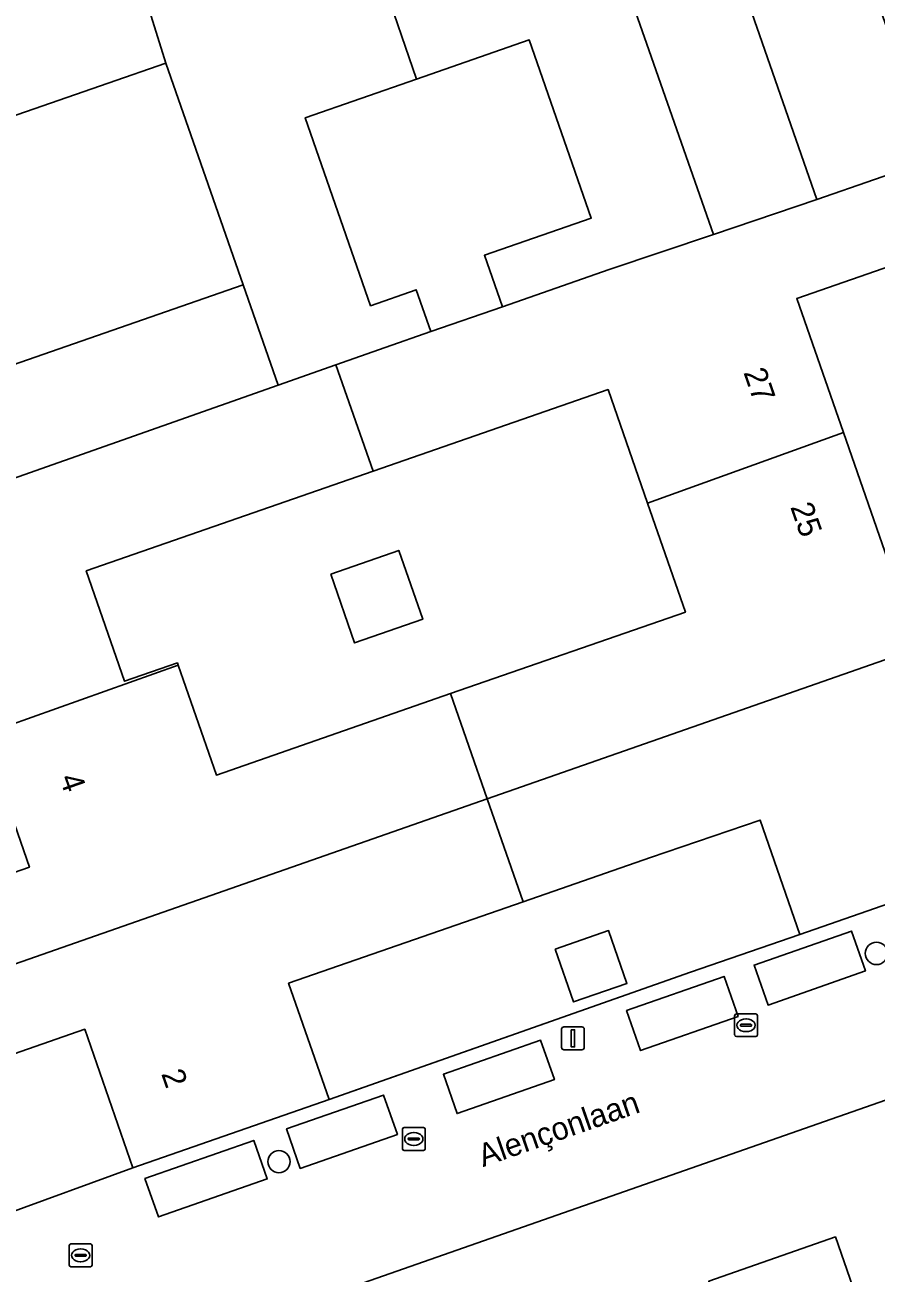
# Model space of a CAD drawing. Extents: x 158472 to 159562, y 388525 to 389606.
# Drawn here: x 158856.4 to 158893.7, y 389149.9 to 389204.6 of the extents above; entities that cross this region are included whole.
import ezdxf

# ---------------------------------------------------------------- set-up
doc = ezdxf.new("R2010")
doc.units = 0
for name, color, linetype in [('IMGEO_Boom', 7, 'Continuous'), ('IMGEO_Erf', 7, 'Continuous'), ('IMGEO_Kolk', 7, 'Continuous'), ('IMGEO_Lichtmast', 7, 'Continuous'), ('IMGEO_Muur', 7, 'Continuous'), ('IMGEO_Openbare_ruimte_label', 7, 'Continuous'), ('IMGEO_Pand', 7, 'Continuous'), ('IMGEO_Pand_nummerreeks', 7, 'Continuous'), ('IMGEO_Parkeervlak_open', 7, 'Continuous'), ('IMGEO_Rijbaan_lokaal_open', 7, 'Continuous')]:
    doc.layers.add(name, color=color, linetype=linetype)

msp = doc.modelspace()

# ---------------------------------------------------------------- linework, layer by layer
at = {"layer": 'IMGEO_Boom'}
for centre in [(158893.741, 389163.87), (158867.553, 389154.737)]:
    msp.add_circle(centre, 0.489, dxfattribs=at)
at = {"layer": 'IMGEO_Erf'}
for points in [[(158892.673, 389208.879), (158887.592, 389207.113), (158891.13, 389196.938), (158896.19, 389198.698)], [(158873.577, 389202.218), (158868.704, 389200.523), (158871.57, 389192.28), (158873.573, 389192.976), (158874.21, 389191.142), (158877.345, 389192.233), (158876.56, 389194.49), (158881.241, 389196.117), (158878.522, 389203.937)], [(158855.856, 389189.67), (158865.982, 389193.191), (158862.598, 389202.924), (158852.472, 389199.403), (158854.167, 389194.528)], [(158897.444, 389195.09), (158890.251, 389192.589), (158892.293, 389186.716), (158894.355, 389180.786), (158901.583, 389183.299)], [(158883.706, 389183.623), (158881.976, 389188.599), (158871.682, 389185.02), (158859.103, 389180.647), (158860.787, 389175.804), (158863.104, 389176.61), (158863.138, 389176.512), (158864.813, 389171.695), (158875.075, 389175.263), (158885.369, 389178.842)], [(158869.82, 389180.505), (158872.806, 389181.543), (158873.854, 389178.528), (158870.868, 389177.49)], [(158854.59, 389173.477), (158852.203, 389172.63), (158850.16, 389178.507), (158840.818, 389175.259), (158847.576, 389164.493), (158849.396, 389165.146), (158856.614, 389167.655), (158854.65, 389173.304)], [(158890.383, 389164.707), (158888.641, 389169.72), (158883.842, 389168.081), (158878.254, 389166.138), (158867.973, 389162.564), (158869.748, 389157.461), (158870.796, 389157.83), (158885.593, 389163.043)], [(158879.657, 389164.06), (158882, 389164.874), (158882.805, 389162.557), (158880.462, 389161.742)], [(158861.15, 389154.472), (158859.04, 389160.541), (158851.864, 389158.046), (158855.469, 389152.393)]]:
    msp.add_lwpolyline(points, close=True, dxfattribs=at)
for points in [[(158974.026, 389185.376), (158908.797, 389162.559), (158853.033, 389143.053)], [(158886.39, 389149.493), (158891.939, 389151.432), (158893.589, 389146.712)]]:
    msp.add_lwpolyline(points, dxfattribs=at)
at = {"layer": 'IMGEO_Kolk'}
for p, q in [((158887.526, 389160.294), (158887.526, 389161.146)), ((158887.601, 389161.22), (158888.453, 389161.22)), ((158888.014, 389161), (158888.039, 389161)), ((158888.527, 389161.146), (158888.527, 389160.294)), ((158887.785, 389160.714), (158887.785, 389160.726)), ((158888.223, 389160.677), (158887.825, 389160.677)), ((158887.828, 389160.763), (158888.226, 389160.763)), ((158888.037, 389160.44), (158888.012, 389160.44)), ((158888.269, 389160.726), (158888.269, 389160.714)), ((158888.453, 389160.22), (158887.601, 389160.22)), ((158872.963, 389155.305), (158872.963, 389156.157)), ((158873.038, 389156.231), (158873.89, 389156.231)), ((158873.451, 389156.011), (158873.476, 389156.011)), ((158873.964, 389156.157), (158873.964, 389155.305)), ((158873.222, 389155.725), (158873.222, 389155.737)), ((158873.66, 389155.688), (158873.262, 389155.688)), ((158873.265, 389155.774), (158873.663, 389155.774)), ((158873.474, 389155.451), (158873.449, 389155.451)), ((158873.706, 389155.737), (158873.706, 389155.725)), ((158873.89, 389155.231), (158873.038, 389155.231)), ((158858.36, 389150.201), (158858.36, 389151.053)), ((158858.435, 389151.127), (158859.287, 389151.127)), ((158859.361, 389151.053), (158859.361, 389150.201)), ((158858.619, 389150.621), (158858.619, 389150.633)), ((158859.057, 389150.584), (158858.659, 389150.584)), ((158858.662, 389150.67), (158859.06, 389150.67)), ((158858.848, 389150.907), (158858.873, 389150.907)), ((158859.103, 389150.633), (158859.103, 389150.621)), ((158859.287, 389150.127), (158858.435, 389150.127)), ((158858.871, 389150.347), (158858.846, 389150.347))]:
    msp.add_line(p, q, dxfattribs=at)
for points in [[(158887.526, 389160.294), (158887.526, 389161.146)], [(158887.601, 389161.22), (158888.453, 389161.22)], [(158888.527, 389161.146), (158888.527, 389160.294)], [(158888.453, 389160.22), (158887.601, 389160.22)], [(158872.963, 389155.305), (158872.963, 389156.157)], [(158873.038, 389156.231), (158873.89, 389156.231)], [(158873.964, 389156.157), (158873.964, 389155.305)], [(158873.89, 389155.231), (158873.038, 389155.231)], [(158858.36, 389150.201), (158858.36, 389151.053)], [(158858.435, 389151.127), (158859.287, 389151.127)], [(158859.361, 389151.053), (158859.361, 389150.201)], [(158859.287, 389150.127), (158858.435, 389150.127)]]:
    msp.add_lwpolyline(points, dxfattribs=at)
for centre, radius, start, end in [((158887.603, 389161.144), 0.0765, 91.552, 178.448), ((158887.603, 389161.144), 0.0765, 91.552, 178.448), ((158888.451, 389161.144), 0.0765, 1.552, 88.448), ((158888.451, 389161.144), 0.0765, 1.552, 88.448), ((158887.603, 389160.296), 0.0765, 181.552, 268.448), ((158887.603, 389160.296), 0.0765, 181.552, 268.448), ((158887.825, 389160.723), 0.0403, 85.8775, 175.7526), ((158887.822, 389160.713), 0.0366, 178.938, 274.7102), ((158888.226, 389160.72), 0.043, 264.8664, 352.4533), ((158888.23, 389160.725), 0.0386, 1.7309, 96.639), ((158888.451, 389160.296), 0.0765, 271.552, 358.448), ((158888.451, 389160.296), 0.0765, 271.552, 358.448), ((158873.04, 389156.155), 0.0765, 91.552, 178.448), ((158873.04, 389156.155), 0.0765, 91.552, 178.448), ((158873.888, 389156.155), 0.0765, 1.552, 88.448), ((158873.888, 389156.155), 0.0765, 1.552, 88.448), ((158873.262, 389155.734), 0.0403, 85.8775, 175.7526), ((158873.259, 389155.724), 0.0366, 178.938, 274.7102), ((158873.663, 389155.731), 0.043, 264.8664, 352.4533), ((158873.667, 389155.736), 0.0386, 1.7309, 96.639), ((158873.04, 389155.307), 0.0765, 181.552, 268.448), ((158873.04, 389155.307), 0.0765, 181.552, 268.448), ((158873.888, 389155.307), 0.0765, 271.552, 358.448), ((158873.888, 389155.307), 0.0765, 271.552, 358.448), ((158858.437, 389151.051), 0.0765, 91.552, 178.448), ((158858.437, 389151.051), 0.0765, 91.552, 178.448), ((158859.285, 389151.051), 0.0765, 1.552, 88.448), ((158859.285, 389151.051), 0.0765, 1.552, 88.448), ((158858.659, 389150.63), 0.0403, 85.8775, 175.7526), ((158858.656, 389150.62), 0.0366, 178.938, 274.7102), ((158859.06, 389150.627), 0.043, 264.8664, 352.4533), ((158859.064, 389150.632), 0.0386, 1.7309, 96.639), ((158858.437, 389150.203), 0.0765, 181.552, 268.448), ((158858.437, 389150.203), 0.0765, 181.552, 268.448), ((158859.285, 389150.203), 0.0765, 271.552, 358.448), ((158859.285, 389150.203), 0.0765, 271.552, 358.448)]:
    msp.add_arc(centre, radius, start, end, dxfattribs=at)
for centre, major_axis, ratio, start_param, end_param in [((158888.013, 389160.72), (-0.387, 0.002), 0.722429, 4.712389, 7.853982), ((158888.038, 389160.72), (-0.39, 0.002), 0.717154, 1.570796, 4.712389), ((158873.45, 389155.731), (-0.387, 0.002), 0.722429, 4.712389, 7.853982), ((158873.475, 389155.731), (-0.39, 0.002), 0.717154, 1.570796, 4.712389), ((158858.847, 389150.627), (-0.387, 0.002), 0.722429, 4.712389, 7.853982), ((158858.872, 389150.627), (-0.39, 0.002), 0.717154, 1.570796, 4.712389)]:
    msp.add_ellipse(centre, major_axis=major_axis, ratio=ratio, start_param=start_param, end_param=end_param, dxfattribs=at)
at = {"layer": 'IMGEO_Lichtmast'}
for p, q in [((158879.942, 389159.746), (158879.942, 389160.546)), ((158879.942, 389160.546), (158879.942, 389159.746)), ((158880.042, 389160.646), (158880.832, 389160.646)), ((158880.832, 389160.646), (158880.042, 389160.646)), ((158880.932, 389160.546), (158880.932, 389159.746)), ((158880.932, 389159.746), (158880.932, 389160.546)), ((158880.832, 389159.646), (158880.042, 389159.646)), ((158880.042, 389159.646), (158880.832, 389159.646))]:
    msp.add_line(p, q, dxfattribs=at)
msp.add_lwpolyline([(158880.362, 389160.521), (158880.512, 389160.521), (158880.512, 389159.771), (158880.362, 389159.771), (158880.362, 389160.521)], dxfattribs=at)
for centre, start, end in [((158880.042, 389160.546), 90, 180), ((158880.042, 389160.546), 90, 180), ((158880.832, 389160.546), 0, 90), ((158880.832, 389160.546), 360, 90), ((158880.042, 389159.746), 180, 270), ((158880.042, 389159.746), 180, 270), ((158880.832, 389159.746), 270, 0), ((158880.832, 389159.746), 270, 0)]:
    msp.add_arc(centre, 0.1, start, end, dxfattribs=at)
at = {"layer": 'IMGEO_Muur'}
msp.add_lwpolyline([(158869.748, 389157.461), (158885.593, 389163.043)], dxfattribs=at)
at = {"layer": 'IMGEO_Pand'}
for points in [[(158886.605, 389195.408), (158891.13, 389196.938), (158887.592, 389207.113), (158892.673, 389208.879), (158889.681, 389217.484), (158883.648, 389215.386), (158881.139, 389222.601), (158877.525, 389221.345)], [(158877.525, 389221.345), (158874.023, 389220.127), (158876.543, 389212.878), (158870.635, 389210.824), (158873.577, 389202.218), (158878.522, 389203.937), (158881.241, 389196.117), (158876.56, 389194.49), (158877.345, 389192.233), (158882.026, 389193.86), (158886.605, 389195.408)], [(158870.635, 389210.824), (158864.747, 389208.777), (158862.242, 389215.981), (158858.647, 389214.731), (158859.565, 389212.09), (158861.156, 389207.528), (158862.598, 389202.924), (158865.982, 389193.191), (158867.512, 389188.79), (158870.049, 389189.685), (158872.207, 389190.446), (158874.21, 389191.142), (158873.573, 389192.976), (158871.57, 389192.28), (158868.704, 389200.523), (158873.577, 389202.218)], [(158862.598, 389202.924), (158861.156, 389207.528), (158835.054, 389198.471), (158836.297, 389194.895), (158843.527, 389197.409), (158845.585, 389191.491), (158854.167, 389194.528), (158852.472, 389199.403)], [(158890.251, 389192.589), (158897.444, 389195.09), (158896.19, 389198.698), (158891.13, 389196.938), (158886.605, 389195.408), (158882.026, 389193.86), (158877.345, 389192.233), (158874.21, 389191.142), (158872.207, 389190.446), (158870.049, 389189.685), (158871.682, 389185.02), (158881.976, 389188.599), (158883.706, 389183.623), (158892.293, 389186.716)], [(158865.982, 389193.191), (158855.856, 389189.67), (158854.167, 389194.528), (158845.585, 389191.491), (158847.614, 389185.656), (158836.508, 389181.794), (158838.615, 389178.599), (158862.457, 389187.007), (158867.512, 389188.79)], [(158859.103, 389180.647), (158871.682, 389185.02), (158870.049, 389189.685), (158867.512, 389188.79), (158862.457, 389187.007), (158838.615, 389178.599), (158840.818, 389175.259), (158850.16, 389178.507), (158852.203, 389172.63), (158854.59, 389173.477), (158863.138, 389176.512), (158863.104, 389176.61), (158860.787, 389175.804)], [(158883.706, 389183.623), (158885.369, 389178.842), (158875.075, 389175.263), (158876.68, 389170.65), (158902.803, 389179.791), (158901.583, 389183.299), (158894.355, 389180.786), (158892.293, 389186.716)], [(158869.82, 389180.505), (158870.868, 389177.49), (158873.854, 389178.528), (158872.806, 389181.543)], [(158904.06, 389176.175), (158902.803, 389179.791), (158876.68, 389170.65), (158878.254, 389166.138), (158883.842, 389168.081), (158888.641, 389169.72), (158890.383, 389164.707), (158898.902, 389167.668), (158896.819, 389173.657)], [(158875.075, 389175.263), (158864.813, 389171.695), (158863.138, 389176.512), (158854.59, 389173.477), (158854.65, 389173.304), (158856.614, 389167.655), (158849.396, 389165.146), (158850.65, 389161.54), (158876.68, 389170.65)], [(158878.254, 389166.138), (158876.68, 389170.65), (158850.65, 389161.54), (158851.864, 389158.046), (158859.04, 389160.541), (158861.15, 389154.472), (158869.748, 389157.461), (158867.973, 389162.564)], [(158879.657, 389164.06), (158880.462, 389161.742), (158882.805, 389162.557), (158882, 389164.874)], [(158893.646, 389146.549), (158893.589, 389146.712), (158891.939, 389151.432), (158886.39, 389149.493), (158889.782, 389139.783), (158890.84, 389136.869), (158892.728, 389137.529), (158895.211, 389137.708), (158896.155, 389138.038), (158895.268, 389140.575), (158894.933, 389141.583), (158895.332, 389141.723), (158894.586, 389143.859)]]:
    msp.add_lwpolyline(points, close=True, dxfattribs=at)
at = {"layer": 'IMGEO_Parkeervlak_open'}
for points in [[(158888.989, 389161.605), (158893.26, 389163.1), (158892.647, 389164.851), (158888.376, 389163.356)], [(158883.402, 389159.61), (158887.674, 389161.105), (158887.061, 389162.859), (158882.789, 389161.364)], [(158875.36, 389156.846), (158879.623, 389158.337), (158879.021, 389160.059), (158874.758, 389158.568)], [(158868.488, 389154.441), (158872.743, 389155.929), (158872.138, 389157.657), (158867.884, 389156.169)], [(158862.266, 389152.313), (158867.038, 389153.983), (158866.45, 389155.665), (158861.677, 389153.996)]]:
    msp.add_lwpolyline(points, close=True, dxfattribs=at)
at = {"layer": 'IMGEO_Rijbaan_lokaal_open'}
msp.add_lwpolyline([(158829.714, 389179.636), (158825.711, 389178.213), (158827.334, 389173.557), (158833.072, 389175.598), (158834.149, 389172.413), (158850.524, 389146.953), (158851.297, 389145.752), (158853.033, 389143.053), (158908.797, 389162.559), (158907.888, 389165.137), (158906.091, 389170.229), (158898.902, 389167.668), (158890.383, 389164.707), (158885.593, 389163.043), (158870.796, 389157.83), (158869.748, 389157.461), (158861.15, 389154.472), (158855.469, 389152.393), (158851.864, 389158.046), (158850.65, 389161.54), (158849.396, 389165.146), (158847.576, 389164.493), (158840.818, 389175.259)], dxfattribs=at)
for points in [[(158888.376, 389163.356), (158892.647, 389164.851), (158893.26, 389163.1), (158888.989, 389161.605)], [(158882.789, 389161.364), (158887.061, 389162.859), (158887.674, 389161.105), (158883.402, 389159.61)], [(158879.021, 389160.059), (158879.623, 389158.337), (158875.36, 389156.846), (158874.758, 389158.568)], [(158872.138, 389157.657), (158872.743, 389155.929), (158868.488, 389154.441), (158867.884, 389156.169)], [(158866.45, 389155.665), (158867.038, 389153.983), (158862.266, 389152.313), (158861.677, 389153.996)]]:
    msp.add_lwpolyline(points, close=True, dxfattribs=at)

# ---------------------------------------------------------------- texts
at = {"layer": 'IMGEO_Openbare_ruimte_label'}
msp.add_text('Alençonlaan', height=1, rotation=19.2684, dxfattribs=at).set_placement((158876.498, 389154.493))
at = {"layer": 'IMGEO_Pand_nummerreeks'}
for s, rotation, p in [('27', 289.171, (158887.903, 389189.356)), ('25', 289.1738, (158889.955, 389183.455)), ('4', 289.171, (158857.922, 389171.567)), ('2', 289.1709, (158862.384, 389158.596))]:
    msp.add_text(s, height=1, rotation=rotation, dxfattribs=at).set_placement(p)

doc.saveas('drawing.dxf')
